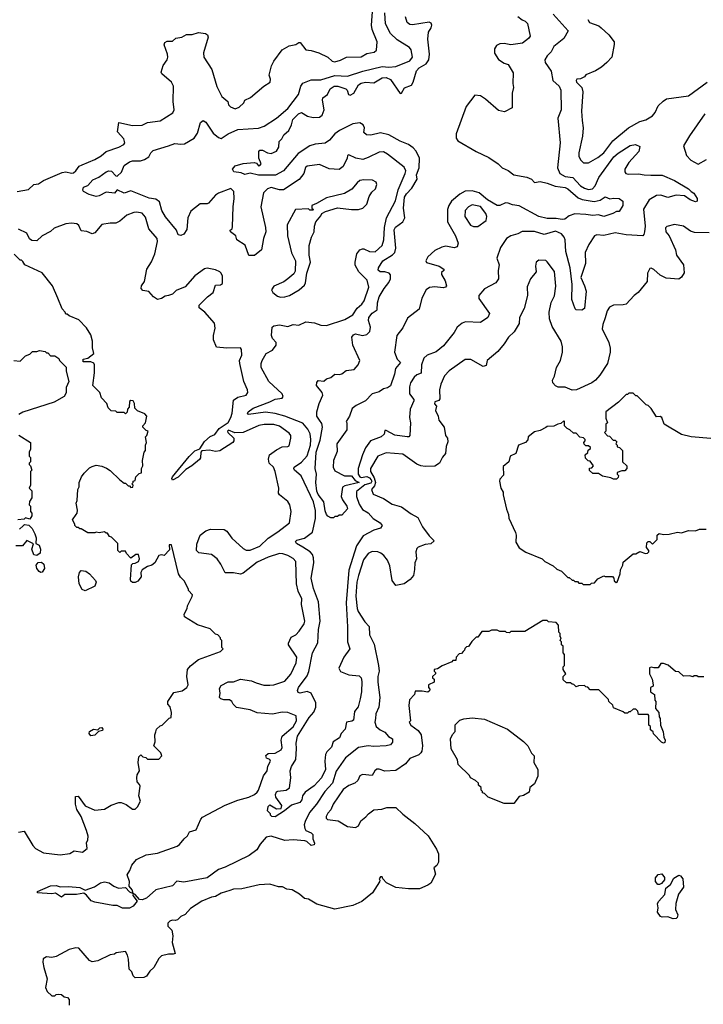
# Model space of a CAD drawing. Extents: x 2210602 to 2357277, y 510288 to 673808.
# Tile 451 of 464: x 2329623 to 2334552, y 655970 to 663075. Entities that reach past the tile are written whole.
import ezdxf

# ---------------------------------------------------------------- set-up
doc = ezdxf.new("R2010")
doc.units = 0

msp = doc.modelspace()

# ---------------------------------------------------------------- linework, layer by layer
at = {"layer": '0CON05XD'}
for points in [[(2329605, 661836), (2329685, 661850), (2329723.3, 661885), (2329759.1, 661890.9), (2329795, 661913.1), (2329927.9, 661972.1), (2329954.3, 661975.7), (2329995, 661967.5), (2330009.5, 661970.5), (2330027.1, 661982.9), (2330051.2, 662018.8), (2330071.8, 662028.2), (2330165, 662065.8), (2330208.9, 662091.1), (2330245.4, 662124.6), (2330337.5, 662155), (2330373.3, 662175), (2330380, 662185), (2330373.8, 662215), (2330328.8, 662265), (2330337.5, 662332.5), (2330435, 662311.3), (2330505, 662314.6), (2330545, 662331.9), (2330635, 662346), (2330726.6, 662403.4), (2330735.7, 662425), (2330728.1, 662485), (2330732.5, 662595), (2330716.2, 662625), (2330647.5, 662685), (2330643.3, 662695), (2330656.2, 662745), (2330686.7, 662785), (2330690, 662805), (2330688.8, 662825), (2330663.9, 662893.9), (2330669.3, 662910.7), (2330685, 662918.8), (2330725, 662920), (2330748.8, 662941.2), (2330792.3, 662947.7), (2330825, 662968), (2330865, 662967.5), (2330911.7, 662981.7), (2330962.5, 662975), (2330976.7, 662965), (2330981.7, 662948.3), (2330947.5, 662835), (2330950, 662805), (2331007.5, 662715), (2331045, 662592.5), (2331080.3, 662520.3), (2331123.3, 662485), (2331129.3, 662459.3), (2331142.5, 662445), (2331175, 662432.5), (2331205, 662442.5), (2331237.5, 662475), (2331247, 662493), (2331286.1, 662513.9), (2331382.5, 662595), (2331427.5, 662625), (2331430, 662645), (2331422.5, 662675), (2331438.3, 662741.7), (2331454, 662775), (2331515, 662856), (2331564.4, 662885.6), (2331613.9, 662896.1), (2331635, 662910), (2331645, 662910), (2331685, 662857.5), (2331723, 662853), (2331780, 662835), (2331843.6, 662803.6), (2331875, 662776), (2331895, 662770.8), (2331935, 662782), (2331980, 662805), (2332085, 662805.8), (2332125, 662831.4), (2332178.8, 662841.2), (2332196.4, 662853.6), (2332200.6, 662915), (2332163.6, 663005), (2332158.2, 663035), (2332168.9, 663165)], [(2332088.3, 658298.3), (2332087.1, 658225), (2332078, 658175), (2332063.6, 658116.4), (2332036.1, 658083.9), (2332028.6, 658021.4), (2332017, 658013), (2331980, 658005), (2331970, 657955), (2331940, 657925), (2331928.3, 657891.7), (2331883.8, 657865), (2331871.2, 657825), (2331837.7, 657792.3), (2331828.3, 657771.7), (2331822, 657725), (2331826.7, 657665), (2331798.8, 657605), (2331745, 657546.7), (2331680, 657500), (2331662.5, 657475), (2331657.5, 657445), (2331643.3, 657425), (2331583, 657407), (2331532.5, 657365), (2331465, 657323.3), (2331440, 657325), (2331430, 657335), (2331430, 657345), (2331410, 657365), (2331413, 657397), (2331425, 657410), (2331475, 657380), (2331507, 657383), (2331512.5, 657405), (2331470, 657465), (2331466.7, 657485), (2331475, 657502.5), (2331485, 657508.8), (2331544.2, 657515.8), (2331566.9, 657533.1), (2331578, 657605), (2331572.2, 657655), (2331581.9, 657685), (2331613.5, 657736.5), (2331617.3, 657815), (2331615.4, 657854.6), (2331626.2, 657905), (2331710.6, 658039.4), (2331743.1, 658076.9), (2331758.2, 658115), (2331758.5, 658145), (2331725, 658215.8), (2331695, 658227.1), (2331644.1, 658214.1), (2331630, 658220), (2331625.8, 658235), (2331633.3, 658255), (2331695, 658339.2), (2331708.4, 658371.6), (2331733.6, 658505), (2331772.8, 658577.2), (2331777.3, 658675), (2331788.5, 658735), (2331777.3, 658875), (2331740.2, 658970.2), (2331724.5, 659044.5), (2331743.1, 659155), (2331741.7, 659191.7), (2331734.2, 659215), (2331718, 659235), (2331665, 659267.8), (2331618, 659295), (2331610.8, 659309.2), (2331621.7, 659318.3), (2331675, 659333.1), (2331734.1, 659375.9), (2331755.5, 659474.5), (2331756.6, 659533.4), (2331742.1, 659595), (2331652.7, 659782.7), (2331603.3, 659825), (2331600, 659835), (2331602.5, 659845), (2331655, 659882.9), (2331695, 659927.5), (2331720.4, 660005), (2331722.3, 660045), (2331716, 660086), (2331700.6, 660120.6), (2331663.3, 660163.3), (2331534.8, 660214.8), (2331465, 660233.9), (2331395, 660241.8), (2331273.3, 660225), (2331266.2, 660235), (2331270, 660245), (2331305, 660272), (2331425, 660316.5), (2331465, 660335.6), (2331515, 660343.8), (2331523.3, 660355), (2331516.2, 660375), (2331418, 660465), (2331363.8, 660565), (2331363.3, 660595), (2331370, 660615), (2331400, 660665), (2331445, 660690), (2331471.2, 660725), (2331471.2, 660745), (2331446, 660775), (2331437.5, 660795), (2331443.3, 660855), (2331455, 660866.7), (2331495, 660874), (2331555, 660860.8), (2331595, 660874.2), (2331635, 660871.2), (2331685, 660893.8), (2331747.5, 660887.5), (2331795, 660870), (2331835, 660868.6), (2331967.6, 660912.4), (2332025, 660946), (2332055, 660994.2), (2332088.5, 661021.5), (2332106.4, 661045), (2332140.4, 661145), (2332127.5, 661195), (2332067.8, 661255), (2332042.6, 661302.6), (2332040.6, 661325), (2332054.6, 661385.4), (2332075, 661414), (2332095, 661421.4), (2332105, 661421.9), (2332145, 661401.2), (2332185, 661400.6), (2332235, 661446.2), (2332248.2, 661485), (2332252.2, 661575), (2332268.4, 661645), (2332333.1, 661766.9), (2332352.4, 661847.6), (2332402.5, 661965), (2332405.8, 661985), (2332395, 662010), (2332275.4, 662105.4), (2332245, 662120), (2332215, 662119.4), (2332135, 662079.4), (2332097, 662067), (2332045.5, 662075.5), (2331995, 662100), (2331986.4, 662093.6), (2331983.3, 662075), (2331954, 662015), (2331925, 661992.5), (2331855, 661997.8), (2331785, 662029.2), (2331695, 662018.8), (2331682.3, 662007.7), (2331671.2, 661965), (2331637.4, 661922.6), (2331525, 661848.1), (2331495, 661848.1), (2331435, 661864.2), (2331408.8, 661855), (2331380, 661825), (2331362, 661725), (2331395.7, 661575), (2331397.5, 661545), (2331380.8, 661495), (2331365.9, 661414.1), (2331315, 661372.5), (2331275, 661372.5), (2331248.3, 661448.3), (2331187.5, 661485), (2331180, 661515), (2331142.5, 661545), (2331140, 661555), (2331153.6, 661566.4), (2331157.7, 661582.3), (2331160.6, 661725), (2331169.4, 661785), (2331165.5, 661835.5), (2331145.5, 661855.5), (2331055, 661822), (2331035, 661808), (2330985, 661751.2), (2330973.9, 661746.1), (2330925, 661746), (2330857.3, 661692.7), (2330833.8, 661645), (2330828.3, 661561.7), (2330805, 661526.7), (2330785, 661517.5), (2330765, 661522.5), (2330753.8, 661555), (2330672.7, 661652.7), (2330646.8, 661696.8), (2330630.7, 661760.7), (2330605, 661780), (2330555, 661786.2), (2330425, 661838.6), (2330375, 661823.8), (2330325, 661847.5), (2330305, 661823.3), (2330245, 661830.8), (2330195, 661802.5), (2330175, 661799.2), (2330124.4, 661814.4), (2330082.5, 661835), (2330077.5, 661845), (2330083.3, 661865), (2330115, 661878.8), (2330150.6, 661919.4), (2330192.2, 661937.8), (2330245, 661975.7), (2330265, 661984.2), (2330285, 661980.8), (2330315, 661948.8), (2330325, 661946.2), (2330355.7, 661975), (2330375, 662022.5), (2330415, 662049.4), (2330435, 662056.7), (2330493, 662057), (2330523, 662067), (2330553.3, 662085), (2330568.8, 662115), (2330585, 662130), (2330695.5, 662164.5), (2330741.7, 662181.7), (2330785, 662175.5), (2330811.5, 662178.5), (2330880.3, 662219.7), (2330904.5, 662255.5), (2330927.3, 662332.7), (2330945, 662347.5), (2330963.8, 662335), (2331016.4, 662256.4), (2331055, 662224.2), (2331075, 662217.5), (2331125, 662250.6), (2331195, 662282.7), (2331345, 662292.9), (2331384.3, 662305.7), (2331475, 662364.2), (2331556.6, 662433.4), (2331633.6, 662535), (2331648.6, 662595), (2331665, 662616.9), (2331725, 662640), (2331795, 662640), (2331895, 662671.6), (2331985, 662666.9), (2332097.4, 662702.6), (2332235, 662737.7), (2332285, 662731.8), (2332333.6, 662736.4), (2332435, 662778.8), (2332453.8, 662805), (2332446, 662856), (2332433.9, 662873.9), (2332345, 662930), (2332296.1, 662976.1), (2332260.5, 663045), (2332256.2, 663125)], [(2332020.8, 660269.2), (2332001.2, 660215), (2331977.5, 660175), (2331982.5, 660165), (2331982.5, 660115), (2331910, 660015), (2331910.7, 659959.3), (2331886, 659895), (2331883.8, 659845), (2331895, 659820), (2331964.4, 659784.4), (2332015, 659784.3), (2332040.4, 659750.4), (2332071.2, 659735), (2331968.1, 659711.9), (2331949.3, 659700.7), (2331940, 659635), (2331950, 659610), (2331982.5, 659565), (2331986.2, 659545), (2331945, 659500), (2331925, 659500), (2331915, 659490), (2331895, 659490), (2331885, 659480), (2331865, 659480), (2331845, 659492.5), (2331833.8, 659505), (2331825, 659530), (2331816.2, 659595), (2331775, 659648), (2331765, 659672.5), (2331756.9, 659735), (2331761.9, 659795), (2331754.2, 659835.8), (2331759.6, 659955), (2331788.3, 660041.7), (2331805.8, 660135), (2331800.7, 660160.7), (2331784, 660184), (2331766, 660215), (2331764, 660245), (2331781.9, 660305), (2331809.2, 660365), (2331804, 660385), (2331763.8, 660435), (2331764.1, 660455.9), (2331775, 660470), (2331815, 660467.5), (2331835, 660483.3), (2331866.1, 660493.9), (2331895, 660517.5), (2331926.4, 660513.6), (2331945, 660520), (2331975.9, 660544.1), (2332035, 660550), (2332064, 660585), (2332076.1, 660616.1), (2332023.8, 660725), (2332018, 660785), (2332029.7, 660800.3), (2332045, 660807.5), (2332095, 660796), (2332125, 660802), (2332146, 660825), (2332152, 660855), (2332138.1, 660905), (2332139.2, 660925), (2332163.8, 660956.2), (2332200, 660980), (2332201.7, 661031.7), (2332215, 661073.8), (2332250.8, 661135), (2332285, 661178), (2332295.6, 661205.6), (2332295, 661232.5), (2332285.5, 661245.5), (2332255, 661254.2), (2332222.5, 661255), (2332208.3, 661268.3), (2332208.8, 661285), (2332240, 661335), (2332311.1, 661378.9), (2332328.6, 661395), (2332335.6, 661425), (2332322, 661558), (2332332.9, 661577.1), (2332384.2, 661615), (2332398.9, 661645), (2332390.4, 661715), (2332398, 661795), (2332411.1, 661818.9), (2332451.2, 661858.8), (2332489.1, 661925), (2332484.6, 661955), (2332503.1, 662005), (2332506.4, 662075), (2332480.4, 662125), (2332458.9, 662148.9), (2332425, 662172.9), (2332365, 662197.1), (2332283.8, 662243.8), (2332225, 662257.3), (2332155, 662241.2), (2332124.1, 662244.1), (2332105, 662260), (2332108, 662295), (2332099.2, 662315), (2332075, 662330.6), (2332025, 662323.3), (2331929.2, 662275), (2331895, 662250.6), (2331855.7, 662205), (2331826.2, 662183.8), (2331753.9, 662176.1), (2331715.3, 662164.7), (2331630, 662110), (2331524, 661985), (2331467, 661953), (2331343.4, 661953.4), (2331285, 661966.7), (2331245, 661957.5), (2331219.3, 661969.3), (2331166.4, 661976.4), (2331156.7, 661995), (2331175, 662021.2), (2331235, 662035.8), (2331313.6, 662043.6), (2331328.8, 662038.8), (2331345, 662020), (2331355, 662023.3), (2331362.5, 662035), (2331346.2, 662075), (2331346.4, 662123.6), (2331355, 662132.5), (2331373, 662133), (2331410, 662115), (2331435, 662110), (2331473.3, 662125), (2331490, 662155), (2331494.2, 662195), (2331512.9, 662215), (2331526, 662245), (2331564.3, 662275.7), (2331582.9, 662315), (2331592, 662355), (2331633.3, 662395), (2331655, 662403.8), (2331698.3, 662378.3), (2331739.7, 662369.7), (2331785, 662372.2), (2331802.9, 662385), (2331817.8, 662425), (2331806, 662495), (2331808.3, 662511.7), (2331841.2, 662535), (2331860.8, 662575), (2331890, 662595), (2331917.5, 662595), (2331973.3, 662575), (2331983.8, 662565), (2331993.8, 662535), (2332005, 662530), (2332031.2, 662545), (2332066.6, 662603.4), (2332083.6, 662616.4), (2332115, 662624.4), (2332175, 662620), (2332235, 662655.6), (2332265, 662657.5), (2332295, 662642.9), (2332365, 662542.9), (2332376.2, 662545), (2332397.7, 662582.3), (2332446.7, 662603.3), (2332459.4, 662625), (2332483.8, 662706.2), (2332503.5, 662726.5), (2332554.4, 662755), (2332572.7, 662785), (2332577.3, 662825), (2332564.6, 662934.6), (2332570.5, 662985), (2332589.4, 663015), (2332594.3, 663035), (2332588.9, 663048.9), (2332575, 663055.6), (2332455, 663037.5), (2332435, 663040), (2332416.7, 663055), (2332404, 663095)], [(2333470, 663115), (2333577.5, 662995), (2333545, 662940), (2333475, 662880), (2333455, 662843.3), (2333426.2, 662815), (2333408, 662785), (2333412.5, 662765), (2333455, 662702.5), (2333465.8, 662635), (2333511.2, 662595), (2333523.3, 662565), (2333526, 662425), (2333503.8, 662365), (2333520, 662185), (2333499.2, 662005), (2333518.1, 661965), (2333555, 661942.7), (2333610, 661935), (2333666.6, 661876.6), (2333695, 661858.2), (2333725, 661850), (2333753.8, 661855), (2333772.1, 661875), (2333798.1, 661935), (2333905.7, 662085), (2333937.6, 662112.4), (2334024.3, 662165.7), (2334063.9, 662173.9), (2334095, 662160), (2334087.3, 662122.7), (2334014.2, 662045), (2333986.2, 661995), (2333986.1, 661976.1), (2333994.2, 661964.2), (2334010.5, 661960.5), (2334085, 661962.9), (2334124.5, 661954.5), (2334173.6, 661953.6), (2334255, 661951.6), (2334344.4, 661915), (2334443.8, 661855), (2334464, 661834), (2334483.9, 661823.9), (2334506.7, 661785), (2334507.5, 661765), (2334495, 661761.2), (2334457.5, 661775), (2334415, 661804), (2334355, 661808.1), (2334295, 661790.9), (2334245, 661809.1), (2334215, 661807.1), (2334161.9, 661775), (2334121.4, 661708.6), (2334132, 661585), (2334128.8, 661545), (2334123.8, 661525), (2334115, 661516.2), (2333995, 661522.5), (2333915, 661535.7), (2333835, 661518), (2333785, 661522), (2333766.7, 661515), (2333726.4, 661453.6), (2333698.8, 661395), (2333701.4, 661315), (2333669.2, 661215), (2333696.2, 661155), (2333706.7, 661115), (2333695, 660990), (2333675, 660977.5), (2333635, 660980), (2333628.3, 660988.3), (2333603.8, 661055), (2333606, 661165), (2333590.8, 661285), (2333561.4, 661401.4), (2333556.5, 661485), (2333549.4, 661505), (2333529.5, 661529.5), (2333485, 661549.5), (2333405, 661524.6), (2333335, 661546.5), (2333245, 661545.6), (2333215, 661529.4), (2333164.3, 661515.7), (2333132.5, 661495), (2333088.3, 661431.7), (2333063.3, 661355), (2333080, 661305), (2333073.3, 661265), (2333075.6, 661204.4), (2333055, 661176.7), (2332975, 661132.5), (2332933.3, 661085), (2332933.9, 661063.9), (2333010, 660955), (2332997.5, 660925), (2332945, 660890), (2332836.1, 660893.9), (2332812.5, 660885), (2332776.7, 660855), (2332755, 660817.5), (2332679.5, 660720.5), (2332625, 660677.5), (2332560, 660655), (2332537, 660633), (2332520, 660585), (2332516.2, 660525), (2332485, 660512), (2332465.7, 660494.3), (2332441.2, 660455), (2332434.1, 660425.9), (2332432, 660375), (2332463.3, 660335), (2332463.8, 660325), (2332438, 660265), (2332432, 660205), (2332440, 660165), (2332435.9, 660074.1), (2332427.5, 660065), (2332415.9, 660064.1), (2332327.3, 660077.3), (2332265, 660110), (2332255, 660110), (2332250, 660085), (2332230, 660065), (2332153.1, 660035), (2332116.5, 659985), (2332093.8, 659935), (2332062.9, 659835), (2332063.9, 659795), (2332074.7, 659775), (2332085, 659771.3), (2332125, 659777.5), (2332145, 659769.5), (2332157.5, 659755), (2332160.5, 659745), (2332155, 659731), (2332111.4, 659718.6), (2332050.6, 659669.4), (2332051.8, 659635), (2332069.8, 659579.8), (2332095, 659541.2), (2332135, 659517.5), (2332171.4, 659475), (2332220.8, 659445), (2332236, 659424), (2332224.2, 659405.8), (2332175, 659390.8), (2332098.7, 659351.3), (2332051.1, 659278.9), (2331995, 659103.8), (2331976.5, 658866.5), (2331986.4, 658693.6), (2331985.8, 658585), (2332003.8, 658535), (2331958.9, 658475), (2331922.9, 658395), (2331935, 658372.5), (2331995, 658347.5), (2332071.2, 658341.2), (2332084, 658325), (2332088.3, 658298.3)], [(2333215, 663096.7), (2333245, 663073.3), (2333267.5, 663065), (2333285, 663047.5), (2333303.6, 662956.4), (2333291.7, 662938.3), (2333247.5, 662905), (2333162.7, 662892.7), (2333115, 662902.5), (2333085, 662900), (2333060.7, 662889.3), (2333046, 662865), (2333045, 662832.5), (2333075, 662787.5), (2333115, 662760), (2333145, 662752.5), (2333181.7, 662691.7), (2333177.5, 662615), (2333182.5, 662585), (2333173.3, 662545), (2333172.5, 662437.5), (2333119.3, 662410.7), (2333075, 662420), (2332982, 662502), (2332945, 662526), (2332905, 662530), (2332841.5, 662448.5), (2332769.9, 662250.1), (2332769.2, 662219.2), (2332781.5, 662201.5), (2332915, 662124), (2333005, 662081.2), (2333073.4, 662033.4), (2333101.2, 662005), (2333145, 661985.6), (2333185, 661954.6), (2333279.1, 661939.1), (2333312.5, 661925), (2333335, 661900), (2333375, 661907.5), (2333425.5, 661895.5), (2333482.4, 661872.4), (2333555, 661863.1), (2333575, 661854.3), (2333648.8, 661788.8), (2333677.2, 661777.2), (2333765, 661762), (2333806.9, 661773.1), (2333845, 661796.7), (2333877, 661783), (2333905, 661787.5), (2333945, 661783.3), (2333972.5, 661765), (2333972.5, 661735), (2333945, 661690), (2333925, 661690), (2333900, 661675), (2333835, 661654.2), (2333795, 661665.8), (2333755, 661660.8), (2333705, 661670), (2333625, 661673.1), (2333585, 661659.2), (2333552.5, 661635), (2333535, 661632), (2333490.3, 661640.3), (2333425, 661639.2), (2333365.9, 661654.1), (2333225, 661731.4), (2333175, 661737.8), (2333145, 661751.9), (2333125, 661752.2), (2333085, 661733.1), (2333065, 661733.3), (2332995, 661775.4), (2332935, 661825.3), (2332885, 661839.5), (2332835, 661837.9), (2332795, 661815.7), (2332735, 661764), (2332715.8, 661735), (2332706, 661705), (2332708, 661615), (2332766, 661515), (2332783, 661463), (2332776.2, 661435), (2332755, 661428.8), (2332695, 661440), (2332667, 661433), (2332615, 661408), (2332565, 661364), (2332550, 661335), (2332555, 661323.8), (2332645.9, 661295.9), (2332680, 661275), (2332680, 661265), (2332665, 661250), (2332663.3, 661235), (2332690.7, 661190.7), (2332700, 661155), (2332692.5, 661145), (2332675, 661140), (2332615, 661146.2), (2332577.3, 661142.7), (2332554.3, 661125.7), (2332521.8, 661065), (2332503.1, 660986.9), (2332419.2, 660920.8), (2332385, 660850.8), (2332342.9, 660795), (2332324.6, 660675), (2332344.3, 660624.3), (2332368.8, 660601.2), (2332331.2, 660558.8), (2332325, 660517.5), (2332295, 660433.3), (2332275, 660418), (2332245, 660412), (2332215, 660390), (2332165, 660374.3), (2332115, 660324.2), (2332049.3, 660290.7), (2332020.8, 660269.2)], [(2333720, 663075), (2333730.8, 663055), (2333799.5, 663029.5), (2333815, 663016.7), (2333871.2, 662965), (2333908, 662915), (2333909.2, 662895), (2333891.2, 662805), (2333856.7, 662765), (2333817.3, 662732.7), (2333775, 662706.7), (2333705, 662677.5), (2333695, 662662.5), (2333665, 662647.5), (2333640, 662645), (2333634.1, 662635.9), (2333636.7, 662625), (2333675.7, 662585.7), (2333682, 662555), (2333674.4, 662415), (2333677, 662347), (2333686.2, 662295), (2333681.2, 662235), (2333654, 662115), (2333655, 662090), (2333665, 662062.5), (2333687.5, 662042.5), (2333725, 662042.5), (2333790.7, 662079.3), (2333835, 662113.8), (2333900.3, 662199.7), (2334012.5, 662295), (2334095, 662341.2), (2334137.3, 662352.7), (2334185, 662380), (2334203.8, 662405), (2334225.9, 662454.1), (2334263.3, 662486.7), (2334287, 662503), (2334443.9, 662526.1), (2334580, 662625)], [(2334563.3, 662395), (2334452.4, 662237.6), (2334410, 662165), (2334430, 662095), (2334460.8, 662060.8), (2334515, 662032.9), (2334575, 662066.7)], [(2331502.3, 661072.3), (2331535, 661074), (2331567.5, 661085), (2331637.5, 661125), (2331675, 661160), (2331682.5, 661175), (2331693.3, 661245), (2331718.8, 661325), (2331710, 661375), (2331710, 661445), (2331726.7, 661505), (2331746.7, 661545), (2331747.5, 661585), (2331756.7, 661615), (2331795, 661660), (2331800, 661675), (2331828.3, 661691.7), (2331915, 661717.5), (2332015, 661706.2), (2332065, 661706), (2332095.9, 661714.1), (2332125, 661743.3), (2332142.1, 661797.9), (2332160.9, 661829.1), (2332188.8, 661855), (2332197.5, 661885), (2332193, 661903), (2332166.1, 661916.1), (2332105, 661920), (2332075.9, 661914.1), (2332055, 661898), (2332017.8, 661852.2), (2331965, 661821.2), (2331835, 661790), (2331762.5, 661747.5), (2331730, 661735), (2331730, 661715), (2331740, 661705), (2331735, 661700), (2331715, 661700), (2331705, 661710), (2331610, 661705), (2331550, 661595), (2331552.5, 661515), (2331583, 661393), (2331610, 661335), (2331609.3, 661260.7), (2331599.3, 661240.7), (2331556.4, 661203.6), (2331527, 661183), (2331455, 661152.5), (2331437.5, 661125), (2331447.5, 661105), (2331480.5, 661080.5), (2331502.3, 661072.3)], [(2332895, 661581.9), (2332925, 661582.9), (2332986.7, 661625), (2332990, 661655), (2332982.5, 661675), (2332945, 661726.9), (2332885, 661739.2), (2332858.8, 661725), (2332835, 661696.7), (2332832.5, 661655), (2332872.6, 661592.6), (2332895, 661581.9)], [(2331074, 659145), (2331046, 659185), (2331006.1, 659216.1), (2330915, 659226.7), (2330896.7, 659245), (2330900.7, 659289.3), (2330923.3, 659355), (2330965, 659386), (2330998.3, 659398.3), (2331095.8, 659395.8), (2331116.7, 659385), (2331152.4, 659332.4), (2331235, 659258.1), (2331255, 659247.8), (2331285, 659246.5), (2331354.2, 659275), (2331415, 659332.9), (2331485, 659378.6), (2331568.8, 659445), (2331578.8, 659525), (2331571.2, 659575), (2331557, 659597), (2331496.7, 659645), (2331488.3, 659658.3), (2331491.2, 659695), (2331464.3, 659815), (2331451.4, 659845), (2331420.8, 659875), (2331415.9, 659904.1), (2331423.3, 659935), (2331475, 659970.8), (2331515, 659992), (2331555, 659994.2), (2331565, 660000), (2331576.7, 660055), (2331576.7, 660075), (2331565, 660090), (2331495, 660141.4), (2331455, 660154.4), (2331385, 660154.3), (2331345.8, 660145.8), (2331235, 660095.6), (2331174.1, 660094.1), (2331128.3, 660111.7), (2331120, 660105), (2331122.5, 660095), (2331165.6, 660055.6), (2331166.9, 660035), (2331159.2, 660025), (2331065, 659963.3), (2331035, 659960), (2330992, 659968), (2330935, 659962.5), (2330927.5, 659955), (2330926.1, 659913.9), (2330919.5, 659900.5), (2330864.2, 659855), (2330820.8, 659829.2), (2330765, 659774.4), (2330725, 659752), (2330720.6, 659765), (2330725, 659776), (2330845, 659923.8), (2330885, 659962.5), (2330922, 659978), (2330955, 660030), (2330995, 660068), (2331029.3, 660080.7), (2331060, 660125), (2331125, 660168.6), (2331144.4, 660204.4), (2331155.4, 660235), (2331165, 660330), (2331195, 660351.4), (2331255, 660364.2), (2331268, 660385), (2331265.8, 660405), (2331239.1, 660465), (2331209.2, 660595), (2331208.2, 660615), (2331223.1, 660655), (2331221.2, 660695), (2331215, 660706.2), (2331115, 660704.2), (2331042.5, 660712.5), (2331020, 660765), (2331020, 660795), (2331031.7, 660848.3), (2331026.2, 660885), (2330957.5, 660965), (2330917.5, 660995), (2330917.5, 661015), (2330977.5, 661075), (2331017.5, 661105), (2331035, 661160), (2331069.3, 661160.7), (2331085, 661170), (2331083.8, 661225), (2331076.2, 661245), (2331065, 661256.2), (2331035, 661268.8), (2330975, 661282.5), (2330955, 661276.7), (2330885, 661226), (2330815, 661147.5), (2330750.1, 661119.9), (2330725, 661094.2), (2330694.4, 661085.6), (2330670.9, 661079.1), (2330645, 661062), (2330615, 661056.7), (2330587.5, 661075), (2330553.3, 661113.3), (2330511.3, 661121.3), (2330497.5, 661135), (2330500, 661155), (2330521.4, 661185), (2330538.2, 661275), (2330571.9, 661328.1), (2330596.7, 661385), (2330616.9, 661475), (2330612.9, 661495), (2330552.9, 661565), (2330530.3, 661650.3), (2330505, 661677.5), (2330466.6, 661686.6), (2330445, 661684.3), (2330395, 661664), (2330345, 661620), (2330315, 661606), (2330275, 661607.1), (2330215, 661595.8), (2330165, 661536.2), (2330145, 661530), (2330107, 661547), (2330065, 661550), (2330049.7, 661589.7), (2330035, 661602.5), (2329996.8, 661606.8), (2329955, 661601.1), (2329870.6, 661569.4), (2329843.6, 661546.4), (2329783.8, 661515), (2329745, 661480), (2329709.3, 661480.7), (2329693.3, 661493.3), (2329674.4, 661534.4), (2329615, 661562)], [(2334595, 661535.8), (2334489.1, 661539.1), (2334458.7, 661548.7), (2334410, 661585), (2334345, 661596.7), (2334288.3, 661581.7), (2334278.3, 661571.7), (2334281.2, 661545), (2334306.2, 661515), (2334352, 661415), (2334358.8, 661375), (2334408.8, 661305), (2334413, 661247), (2334395, 661217.5), (2334375, 661202.5), (2334285, 661210), (2334241.7, 661231.7), (2334195, 661272.5), (2334175, 661282.5), (2334165, 661280), (2334150, 661245), (2334146.7, 661185), (2334082.5, 661105), (2334053.3, 661085), (2333995, 661022), (2333975, 661016), (2333905, 661014.2), (2333875, 660999.2), (2333858.1, 660975), (2333844.2, 660924.2), (2333826.9, 660875), (2333823.3, 660845), (2333870, 660745), (2333879.4, 660705), (2333879.2, 660675), (2333861.4, 660595), (2333805, 660508.8), (2333775, 660474), (2333748.8, 660455), (2333636.8, 660403.2), (2333605, 660401.2), (2333555, 660422.5), (2333505, 660422.5), (2333485, 660432.5), (2333467.5, 660455), (2333463.8, 660473.8), (2333477.5, 660502.5), (2333493.3, 660565), (2333521.8, 660615), (2333535.5, 660675), (2333537.1, 660715), (2333526.7, 660755), (2333461.7, 660861.7), (2333442.5, 660915), (2333441.1, 660965), (2333455.6, 661035), (2333477.6, 661082.4), (2333487.9, 661152.1), (2333478.1, 661258.1), (2333425, 661327.5), (2333415, 661337.5), (2333365, 661340), (2333347.5, 661325), (2333341.2, 661295), (2333346.2, 661255), (2333306.2, 661205), (2333282.7, 661147.3), (2333283.8, 661085), (2333260.5, 660989.5), (2333227.5, 660925), (2333225, 660882.5), (2333187.2, 660822.8), (2333146.6, 660783.4), (2333116, 660735), (2333070.3, 660679.7), (2332993.3, 660615), (2332985, 660580), (2332965, 660572.5), (2332875, 660623.8), (2332835, 660622), (2332720.2, 660539.8), (2332685.8, 660505), (2332658.8, 660445), (2332648.8, 660405), (2332651.7, 660338.3), (2332643.6, 660326.4), (2332615, 660317.5), (2332613.3, 660303.3), (2332626.7, 660285), (2332621.2, 660255), (2332638.8, 660215), (2332644.2, 660184.2), (2332682.5, 660135), (2332693.8, 660075), (2332706, 660055), (2332710.3, 660029.7), (2332697.1, 659995), (2332692, 659945), (2332671.3, 659918.7), (2332650, 659875), (2332615, 659854.2), (2332545, 659850), (2332515, 659856), (2332485, 659868.6), (2332385, 659939.2), (2332265, 659948.6), (2332204, 659925), (2332152.9, 659835), (2332152.9, 659815), (2332179.2, 659769.2), (2332187.8, 659735), (2332179.9, 659710.1), (2332158, 659685), (2332170.3, 659650.3), (2332245, 659620), (2332308.3, 659578.3), (2332375, 659558.8), (2332445, 659508), (2332493, 659483), (2332525.9, 659415.9), (2332575, 659350), (2332610, 659315), (2332587, 659293), (2332545, 659287.5), (2332495, 659267.5), (2332485, 659258), (2332478, 659235), (2332483.8, 659185), (2332471.2, 659155), (2332468.3, 659108.3), (2332462.5, 659065), (2332437.5, 659035), (2332395, 659003.3), (2332335, 658992.5), (2332307.7, 659027.7), (2332292.5, 659135), (2332275.5, 659175.5), (2332248.7, 659208.7), (2332225.7, 659225.7), (2332204.2, 659234.2), (2332165, 659237.5), (2332135, 659222), (2332101.7, 659178.3), (2332064.6, 659065), (2332053.8, 659015), (2332046.7, 658915), (2332056.7, 658825), (2332063.8, 658803.8), (2332110.3, 658730.3), (2332142.5, 658695), (2332144.2, 658635), (2332177.8, 658567.8), (2332210.8, 658415), (2332214.3, 658375), (2332205.5, 658335), (2332205.5, 658295.5), (2332219.2, 658185), (2332213.1, 658115), (2332191.4, 658065), (2332186.9, 658033.1), (2332184, 658005), (2332193.8, 657975), (2332221.3, 657951.3), (2332255, 657934.3), (2332281.7, 657901.7), (2332311.2, 657885), (2332309.5, 657860.5), (2332295, 657841.2), (2332265.7, 657834.3), (2332175, 657830), (2332135, 657834.4), (2332065, 657823.3), (2331972.1, 657747.9), (2331905, 657651.1), (2331877.7, 657565), (2331822.5, 657505), (2331761.5, 657415), (2331712.5, 657355), (2331680.2, 657289.8), (2331674.5, 657265), (2331677.8, 657237.8), (2331685, 657224.3), (2331725, 657206.4), (2331735.6, 657195), (2331735.7, 657165), (2331747.5, 657132.5), (2331745, 657120), (2331725, 657116), (2331693.6, 657143.6), (2331678.7, 657148.7), (2331595, 657156.2), (2331535, 657151.5), (2331435, 657183.8), (2331400.5, 657175), (2331355.5, 657125), (2331331.8, 657085), (2331277.1, 657042.9), (2331105, 656958.5), (2331057.2, 656942.8), (2330975, 656881.8), (2330805, 656851.1), (2330755, 656858.8), (2330725, 656824.3), (2330605, 656796), (2330537.5, 656735), (2330506.4, 656723.6), (2330487, 656727), (2330455, 656762.5), (2330440, 656770), (2330437.5, 656755), (2330470, 656715), (2330441.7, 656678.3), (2330415, 656664), (2330365, 656664), (2330325, 656683.8), (2330295, 656682), (2330165, 656706.2), (2330137.7, 656717.7), (2330105, 656757.5), (2330085, 656772.5), (2330031.7, 656761.7), (2329947, 656763), (2329925, 656742.5), (2329881.7, 656771.7), (2329853.9, 656766.1), (2329750, 656775), (2329750, 656785), (2329845, 656823.8), (2329885, 656826.2), (2329915, 656816.7), (2329975, 656819.2), (2330055, 656812), (2330095, 656792.5), (2330161.7, 656818.3), (2330204.3, 656845.7), (2330235, 656854), (2330267.7, 656847.7), (2330301.7, 656821.7), (2330335, 656808.8), (2330385, 656812.5), (2330415, 656782.5), (2330440, 656770), (2330432.5, 656795), (2330413, 656823), (2330413.3, 656855), (2330396.7, 656905), (2330416, 656935), (2330430, 656975), (2330465, 657014), (2330535, 657049.2), (2330615, 657060), (2330758.3, 657111.7), (2330775, 657122.5), (2330807.5, 657165), (2330832.5, 657185), (2330847.5, 657215), (2330895, 657230), (2330927.5, 657305), (2330940.7, 657319.3), (2331105, 657406), (2331195, 657443.8), (2331275, 657464.2), (2331315, 657482.9), (2331335, 657500), (2331345.6, 657515), (2331381.2, 657618.8), (2331405.8, 657655), (2331412.7, 657687.3), (2331431.2, 657725), (2331426.2, 657736.2), (2331402.5, 657745), (2331397.5, 657765), (2331415, 657780), (2331465, 657782.5), (2331506.7, 657805), (2331515.8, 657824.2), (2331508, 657875), (2331516, 657905), (2331595, 657972.5), (2331619.6, 658015), (2331615, 658052), (2331555, 658075.5), (2331515, 658078.5), (2331444.5, 658064.5), (2331335, 658073.1), (2331285, 658096), (2331185, 658111.2), (2331161.2, 658135), (2331152.5, 658155), (2331136.1, 658166.1), (2331095, 658166.7), (2331072.5, 658175), (2331062.5, 658185), (2331067.5, 658215), (2331062.3, 658247.7), (2331075, 658270), (2331125, 658296.7), (2331163, 658297), (2331215, 658316), (2331295, 658302.9), (2331328.5, 658288.5), (2331381.7, 658271.7), (2331425, 658271.9), (2331455, 658275.7), (2331535, 658302), (2331578.7, 658351.3), (2331615.7, 658435), (2331620, 658475), (2331560, 658565), (2331560, 658575), (2331580.5, 658619.5), (2331613.6, 658636.4), (2331638.3, 658661.7), (2331674, 658715), (2331679.2, 658735), (2331654, 658855), (2331655.7, 658895), (2331630.7, 658950.7), (2331618.5, 659005), (2331612.5, 659165), (2331595, 659186), (2331555, 659208), (2331520.3, 659220.3), (2331495, 659222.2), (2331415, 659196.4), (2331335, 659161.5), (2331235, 659080.8), (2331215, 659072.9), (2331165, 659082.5), (2331105, 659083.8), (2331074, 659145)], [(2329897.5, 661065), (2329860, 661155), (2329785, 661247.5), (2329660, 661305), (2329645, 661330), (2329635, 661340), (2329625, 661340), (2329583, 661383)], [(2329615, 657212.5), (2329655, 657220), (2329717.5, 657115), (2329737.5, 657095), (2329795, 657062), (2329915, 657048.8), (2329985, 657057.5), (2330015, 657076.7), (2330075, 657067.5), (2330110, 657095), (2330103.3, 657135), (2330113.3, 657156.7), (2330117, 657183), (2330103.8, 657225), (2330065.6, 657325), (2330033.8, 657375), (2330024, 657415), (2330025, 657470), (2330045, 657471.2), (2330095, 657402), (2330165, 657372), (2330235, 657378.8), (2330282.3, 657407.7), (2330337, 657427), (2330355, 657426.7), (2330390.7, 657410.7), (2330435, 657377.5), (2330455, 657377.5), (2330472.5, 657395), (2330492.5, 657435), (2330482.5, 657475), (2330490, 657545), (2330487, 657557), (2330470, 657575), (2330467.5, 657605), (2330470, 657625), (2330487.5, 657655), (2330477.5, 657715), (2330482.5, 657755), (2330495, 657770), (2330510, 657755), (2330531.7, 657751.7), (2330545, 657740), (2330625, 657740), (2330648.3, 657761.7), (2330640, 657785), (2330590, 657835), (2330600, 657865), (2330597.5, 657915), (2330603, 657937), (2330610, 657955), (2330635, 657980), (2330650, 657985), (2330700, 658035), (2330715, 658040), (2330717.5, 658075), (2330707, 658117), (2330690, 658135), (2330690, 658155), (2330735, 658220), (2330795, 658232.5), (2330827.5, 658255), (2330837.5, 658275), (2330826.7, 658335), (2330833.3, 658385), (2330855, 658413.3), (2330912.7, 658457.3), (2331070, 658515), (2331090, 658535), (2331080, 658545), (2331080, 658595), (2331070, 658605), (2331070, 658615), (2331050, 658635), (2331035, 658640), (2330995, 658680), (2330905, 658707.5), (2330810, 658765), (2330807.5, 658785), (2330830, 658825), (2330833.6, 658846.4), (2330867, 658913), (2330867.5, 658925), (2330840, 658955), (2330840, 658965), (2330808.8, 659025), (2330781.1, 659051.1), (2330766.7, 659076.7), (2330716.4, 659286.4), (2330700, 659285), (2330701.7, 659248.3), (2330665, 659207.5), (2330645, 659212.5), (2330625, 659207.5), (2330597.5, 659155), (2330575, 659137.5), (2330545, 659130), (2330506.7, 659105), (2330496.7, 659085), (2330497.5, 659055), (2330475, 659022.5), (2330455, 659013.3), (2330435, 659013.3), (2330423.9, 659023.9), (2330422.5, 659035), (2330428.3, 659141.7), (2330438.3, 659151.7), (2330455, 659152.5), (2330480, 659165), (2330487.5, 659185), (2330480, 659215), (2330460, 659215), (2330425, 659190), (2330391.7, 659221.7), (2330385, 659240), (2330355, 659240), (2330345, 659230), (2330330, 659245), (2330330, 659295), (2330285, 659340), (2330270, 659345), (2330255, 659370), (2330245, 659370), (2330235, 659380), (2330195, 659372.5), (2330175, 659377.5), (2330165, 659372.5), (2330115, 659372.5), (2330065, 659400), (2330055, 659400), (2330045, 659410), (2330035, 659410), (2330020, 659425), (2330020, 659435), (2330002.5, 659465), (2330030, 659505), (2330037, 659513), (2330040, 659535), (2330030, 659585), (2330037.5, 659605), (2330042.5, 659685), (2330052.5, 659705), (2330052.5, 659735), (2330067.5, 659775), (2330087, 659803), (2330125, 659840), (2330145, 659850), (2330175, 659860), (2330215, 659852.5), (2330248.3, 659838.3), (2330275, 659822.5), (2330343.6, 659753.6), (2330375, 659730), (2330385, 659730), (2330405, 659710), (2330415, 659710), (2330425, 659700), (2330438.3, 659701.7), (2330440, 659715), (2330430, 659725), (2330440, 659735), (2330440, 659745), (2330455, 659750), (2330460, 659775), (2330485, 659800), (2330500, 659805), (2330500, 659835), (2330510, 659855), (2330507.5, 659895), (2330520, 659955), (2330530, 659965), (2330530, 660005), (2330537.5, 660025), (2330530, 660065), (2330540, 660075), (2330550, 660105), (2330535, 660110), (2330510, 660135), (2330510, 660145), (2330530, 660165), (2330540, 660215), (2330525, 660230), (2330471.7, 660251.7), (2330451.7, 660271.7), (2330450, 660305), (2330440, 660325), (2330423.6, 660326.4), (2330415, 660320), (2330411.7, 660278.3), (2330400, 660265), (2330398.3, 660241.7), (2330385, 660230), (2330375, 660240), (2330325, 660240), (2330315, 660250), (2330283, 660253), (2330260, 660275), (2330250, 660305), (2330212.5, 660345), (2330200, 660385), (2330150, 660435), (2330163, 660527), (2330162.5, 660585), (2330156.4, 660596.4), (2330135, 660606.7), (2330080, 660605), (2330080, 660625), (2330115, 660632.5), (2330157.5, 660665), (2330147, 660707), (2330147.5, 660755), (2330135, 660800), (2330105, 660850), (2330048.3, 660908.3), (2329978.3, 660938.3), (2329965, 660950), (2329955, 660950), (2329950, 660965), (2329928.3, 660988.3), (2329897.5, 661065)], [(2329580, 660615), (2329625, 660610), (2329665, 660650), (2329695, 660660), (2329715, 660680), (2329745, 660680), (2329765, 660687.5), (2329805, 660680), (2329815, 660670), (2329825, 660670), (2329845, 660650), (2329875, 660650), (2329905, 660630), (2329910, 660615), (2329957, 660567), (2329958.3, 660538.3), (2329977.5, 660465), (2329958.3, 660421.7), (2329957, 660383), (2329942.5, 660355), (2329870, 660315), (2329645, 660242.5), (2329617.5, 660225)], [(2334605, 660052.5), (2334463.6, 660063.6), (2334395, 660082.5), (2334270, 660155), (2334253, 660203), (2334241.7, 660211.7), (2334215, 660210), (2334175, 660270), (2334155, 660290), (2334140, 660295), (2334075, 660360), (2334065, 660360), (2334045, 660380), (2334015, 660380), (2334005, 660370), (2333995, 660370), (2333940, 660315), (2333850, 660245), (2333848.3, 660198.3), (2333860, 660165), (2333850, 660155), (2333850, 660105), (2333840, 660095), (2333861.7, 660071.7), (2333875, 660070), (2333901.7, 660041.7), (2333915, 660040), (2333928.3, 660028.3), (2333920, 660015), (2333930, 660005), (2333931.7, 659991.7), (2333948.3, 659988.3), (2333970, 659965), (2333970, 659885), (2334000, 659855), (2334000, 659835), (2333985, 659820), (2333965, 659820), (2333931.7, 659808.3), (2333930, 659795), (2333940, 659785), (2333938.3, 659771.7), (2333925, 659760), (2333905, 659760), (2333885, 659770), (2333825, 659780), (2333795, 659800), (2333755, 659800), (2333731.7, 659821.7), (2333731.7, 659838.3), (2333748.3, 659841.7), (2333760, 659855), (2333735, 659890), (2333721.7, 659891.7), (2333701.7, 659911.7), (2333700, 659935), (2333718.3, 659951.7), (2333721.7, 659968.3), (2333738.3, 659981.7), (2333738.3, 659988.3), (2333725, 660000), (2333705, 660000), (2333691.7, 660011.7), (2333690, 660025), (2333700, 660035), (2333700, 660045), (2333688.3, 660058.3), (2333661.7, 660061.7), (2333635, 660090), (2333615, 660090), (2333590, 660115), (2333570, 660125), (2333550, 660145), (2333550, 660175), (2333545, 660180), (2333525, 660160), (2333503, 660157), (2333475, 660142.5), (2333425, 660140), (2333415, 660132.5), (2333375, 660110), (2333335, 660100), (2333290, 660065), (2333287, 660043), (2333270, 660025), (2333220, 660005), (2333200, 659945), (2333160, 659925), (2333150, 659885), (2333108.3, 659851.7), (2333111.7, 659788.3), (2333085, 659760), (2333082.5, 659745), (2333092.5, 659695), (2333107.5, 659665), (2333107.5, 659645), (2333133, 659543), (2333147.5, 659505), (2333148.3, 659478.3), (2333197.5, 659375), (2333202.5, 659355), (2333200, 659305), (2333223.6, 659263.6), (2333273, 659233), (2333390, 659185), (2333410, 659165), (2333470, 659135), (2333495, 659110), (2333530, 659095), (2333575, 659050), (2333585, 659050), (2333605, 659030), (2333615, 659030), (2333625, 659020), (2333645, 659020), (2333655, 659010), (2333675, 659010), (2333685, 659000), (2333735, 659000)], [(2329617, 660077), (2329700, 660025), (2329700, 659975), (2329690, 659955), (2329690, 659925), (2329700, 659915), (2329700, 659885), (2329690, 659875), (2329690, 659865), (2329700, 659855), (2329710, 659825), (2329700, 659815), (2329700, 659715), (2329690, 659695), (2329710, 659675), (2329710, 659625), (2329693, 659597), (2329690, 659575), (2329700, 659565), (2329700, 659525), (2329710, 659515), (2329710, 659495), (2329695, 659470), (2329665, 659480), (2329655, 659470), (2329610, 659465)], [(2329621.7, 659398.3), (2329647, 659423), (2329658.3, 659431.7), (2329688.3, 659428.3), (2329713.6, 659403.6), (2329732.5, 659365), (2329742.5, 659335), (2329740, 659295), (2329763, 659283), (2329773.3, 659255), (2329770, 659225), (2329745, 659208.8), (2329724, 659214), (2329711.2, 659255), (2329721.7, 659291.7), (2329675, 659316.7), (2329641.7, 659278.3), (2329595, 659278.8)], [(2333735, 659000), (2333745, 659010), (2333768.3, 659011.7), (2333790.7, 659039.3), (2333835, 659062.5), (2333845, 659057.5), (2333896.7, 659056.7), (2333907.5, 659045), (2333910, 659025), (2333923.3, 659013.3), (2333930, 659015), (2333953.3, 659075), (2333953.9, 659106.1), (2333971.7, 659138.3), (2333975, 659160), (2334045, 659220), (2334065, 659220), (2334095, 659237.5), (2334135, 659222.5), (2334150, 659225), (2334160, 659235), (2334160, 659245), (2334142.5, 659265), (2334145, 659300), (2334155, 659310), (2334165, 659310), (2334185, 659290), (2334220, 659325), (2334220, 659355), (2334233, 659367), (2334265, 659360), (2334305, 659362.5), (2334365, 659377.5), (2334395, 659372.5), (2334445, 659390), (2334495, 659387.5), (2334525, 659397.5), (2334571.7, 659398.3)], [(2329775, 659086.2), (2329762.7, 659092.7), (2329746, 659115), (2329741.7, 659138.3), (2329755, 659157.5), (2329779.3, 659159.3), (2329797.5, 659145), (2329801.2, 659115), (2329785, 659088.8), (2329775, 659086.2)], [(2330095, 658953.3), (2330072.3, 658962.3), (2330051.2, 659005), (2330046.7, 659055), (2330054.1, 659085.9), (2330065, 659100), (2330100, 659095), (2330126.4, 659076.4), (2330168.3, 659028.3), (2330173.3, 659015), (2330165, 658987.5), (2330095, 658953.3)], [(2334555, 658332.5), (2334515, 658332.5), (2334505, 658340), (2334485, 658340), (2334475, 658332.5), (2334455, 658340), (2334408.3, 658338.3), (2334375, 658370), (2334351.7, 658371.7), (2334298.3, 658418.3), (2334265, 658430), (2334245, 658430), (2334225, 658397.5), (2334195, 658396.7), (2334175, 658403.3), (2334163, 658397), (2334163.6, 658353.6), (2334183.8, 658315), (2334190, 658275), (2334190, 658265), (2334170, 658255), (2334170, 658225), (2334200, 658205), (2334202.5, 658165), (2334210, 658155), (2334207.5, 658105), (2334230, 658075), (2334232.5, 658045), (2334241.7, 658031.7), (2334242.5, 657985), (2334263.3, 657935), (2334267, 657897), (2334277.5, 657875), (2334275, 657860), (2334265, 657853.3), (2334250.7, 657860.7), (2334191.7, 657921.7), (2334190, 657935), (2334171.7, 657951.7), (2334170, 657975), (2334160, 657985), (2334160, 658055), (2334155, 658060), (2334085, 658060), (2334080, 658085), (2334065, 658100), (2334045, 658100), (2334025, 658080), (2334015, 658080), (2334005, 658070), (2333985, 658070), (2333975, 658080), (2333905, 658110), (2333898.3, 658128.3), (2333870, 658155), (2333868.3, 658168.3), (2333798.3, 658238.3), (2333735, 658240), (2333718.3, 658258.3), (2333705, 658260), (2333695, 658270), (2333652.5, 658267.5), (2333635, 658260), (2333618.3, 658278.3), (2333605, 658280), (2333595, 658290), (2333565, 658290), (2333541.7, 658311.7), (2333540, 658335), (2333560, 658355), (2333540, 658385), (2333540, 658405), (2333550, 658415), (2333550, 658495), (2333540, 658505), (2333540, 658555), (2333530, 658565), (2333530, 658585), (2333520, 658595), (2333527.5, 658615), (2333520, 658625), (2333520, 658645), (2333510, 658655), (2333507.5, 658705), (2333490, 658725), (2333435, 658730), (2333425, 658740), (2333395, 658740), (2333265, 658660), (2333165, 658660), (2333155, 658650), (2333133, 658653), (2333125, 658660), (2333085, 658660), (2333065, 658670), (2333025, 658670), (2333005, 658660), (2332955, 658660), (2332925, 658620), (2332915, 658620), (2332881.7, 658588.3), (2332858.3, 658551.7), (2332845, 658550), (2332831.7, 658538.3), (2332830, 658525), (2332820, 658515), (2332808.3, 658501.7), (2332791.7, 658498.3), (2332770, 658475), (2332768.3, 658451.7), (2332745, 658450), (2332738.3, 658441.7), (2332668.3, 658411.7), (2332635, 658390), (2332610, 658385), (2332610, 658375), (2332620, 658365), (2332620, 658355), (2332600, 658335), (2332600, 658325), (2332610, 658315), (2332610, 658295), (2332570, 658275), (2332570, 658255), (2332580, 658245), (2332578.3, 658231.7), (2332565, 658222.5), (2332525, 658230), (2332475, 658230), (2332470, 658205), (2332433, 658167), (2332427.5, 658125), (2332440, 658015), (2332430, 658005), (2332442.5, 657985), (2332496.7, 657946.7), (2332516.7, 657915), (2332526.2, 657835), (2332522.7, 657797.3), (2332515.6, 657784.4), (2332499.3, 657770.7), (2332435.9, 657744.1), (2332403.9, 657706.1), (2332335, 657657.5), (2332255, 657652.5), (2332215, 657667.5), (2332197, 657667), (2332182.5, 657655), (2332165, 657620), (2332095, 657627.5), (2332075, 657617.5), (2332060, 657585), (2332040, 657565), (2331995, 657550), (2331955, 657520), (2331883.3, 657415), (2331867, 657373), (2331845, 657350), (2331832.5, 657325), (2331833, 657313), (2331843, 657303), (2331920, 657295), (2331985, 657253.3), (2332045, 657246.7), (2332065, 657257.5), (2332082.5, 657295), (2332118.1, 657321.9), (2332137.5, 657345), (2332175, 657373.3), (2332233, 657377), (2332269.3, 657390.7), (2332335, 657390), (2332385, 657342.5), (2332472.5, 657275), (2332567.5, 657185), (2332628.3, 657088.3), (2332642.5, 657055), (2332642.5, 656995), (2332629.3, 656970.7), (2332607.5, 656955), (2332621.7, 656908.3), (2332587.5, 656845), (2332565, 656830), (2332505, 656803.3), (2332425, 656802.5), (2332333.6, 656813.6), (2332267, 656847), (2332240, 656875), (2332235, 656890), (2332225, 656890), (2332213.6, 656876.4), (2332220, 656865), (2332217, 656853), (2332166.1, 656773.9), (2332088.3, 656711.7), (2332025, 656682.5), (2331895, 656657.5), (2331765, 656692.5), (2331705, 656727.5), (2331675, 656732.5), (2331640, 656765), (2331587, 656797), (2331548.3, 656801.7), (2331517, 656817), (2331488.3, 656818.3), (2331425, 656837.5), (2331348.3, 656831.7), (2331225, 656802.5), (2331165, 656800), (2331138.3, 656791.7), (2331075, 656772.5), (2331035, 656747.5), (2331005, 656742.5), (2330935, 656713.3), (2330855, 656662.5), (2330815, 656617.5), (2330785, 656602.5), (2330760.7, 656579.3), (2330743.6, 656573.6), (2330723, 656577), (2330705, 656570), (2330690, 656555), (2330690, 656535), (2330718.8, 656505), (2330726.7, 656465), (2330722, 656415), (2330742.5, 656337.5), (2330729.3, 656330.7), (2330695, 656332.5), (2330645, 656320), (2330625, 656300), (2330590, 656235), (2330560.7, 656209.3), (2330536.4, 656173.6), (2330517, 656163), (2330455, 656160), (2330440, 656175), (2330430, 656205), (2330413, 656223), (2330407.5, 656295), (2330400, 656325), (2330385, 656350), (2330318.3, 656341.7), (2330307, 656333), (2330275, 656327.5), (2330187, 656283), (2330145, 656277.5), (2330127, 656287), (2330050, 656375), (2330027, 656377), (2329980, 656365), (2329885, 656313.8), (2329855, 656308.8), (2329815, 656312.5), (2329791.7, 656298.3), (2329788.8, 656275), (2329796, 656235), (2329821.2, 656155), (2329808.3, 656091.7)], [(2333185, 657420), (2333115, 657420), (2333000, 657465), (2332975, 657490), (2332960, 657495), (2332960, 657505), (2332950, 657515), (2332950, 657535), (2332931.7, 657551.7), (2332930, 657565), (2332910, 657585), (2332873.6, 657603.6), (2332865, 657620), (2332785, 657700), (2332780, 657735), (2332733, 657813), (2332730, 657885), (2332743, 657917), (2332761.7, 657938.3), (2332763, 657987), (2332795, 658020), (2332825, 658030), (2332885, 658037.5), (2332975, 658027.5), (2333140, 657955), (2333255, 657867.5), (2333287.5, 657835), (2333313, 657783), (2333331.7, 657761.7), (2333330, 657715), (2333357.5, 657665), (2333357.5, 657615), (2333335, 657560), (2333300, 657535), (2333295, 657500), (2333255, 657477.5), (2333225, 657470), (2333185, 657420)], [(2330135, 657907.5), (2330123.6, 657923.6), (2330125, 657937.5), (2330153.6, 657956.4), (2330185, 657950), (2330200, 657965), (2330215, 657967.5), (2330222.5, 657955), (2330220, 657945), (2330191.7, 657938.3), (2330165, 657911.2), (2330135, 657907.5)], [(2334235, 656833.3), (2334223.9, 656833.9), (2334206.7, 656855), (2334207, 656883), (2334225, 656907.5), (2334251.7, 656911.7), (2334272.5, 656885), (2334271.7, 656868.3), (2334249.3, 656840.7), (2334235, 656833.3)], [(2334335, 656585.8), (2334295, 656600), (2334255, 656597.8), (2334242.7, 656602.7), (2334221.5, 656635), (2334227.1, 656665), (2334221.2, 656695), (2334227.7, 656712.3), (2334275, 656762.5), (2334281.2, 656808.8), (2334315.8, 656834.2), (2334338.8, 656881.2), (2334375, 656901.2), (2334387.7, 656897.7), (2334404, 656875), (2334410, 656815), (2334373.8, 656765), (2334353.6, 656696.4), (2334351.2, 656655), (2334367.5, 656615), (2334364.2, 656595.8), (2334355, 656588), (2334335, 656585.8)], [(2329808.3, 656091.7), (2329821.7, 656061.7), (2329855, 656030), (2329875, 656030), (2329885, 656040), (2329905, 656042.5), (2329925, 656040), (2329943, 656023), (2329968.3, 656018.3), (2329980, 656005), (2329980, 655965)]]:
    msp.add_lwpolyline(points, dxfattribs=at)

doc.saveas('drawing.dxf')
